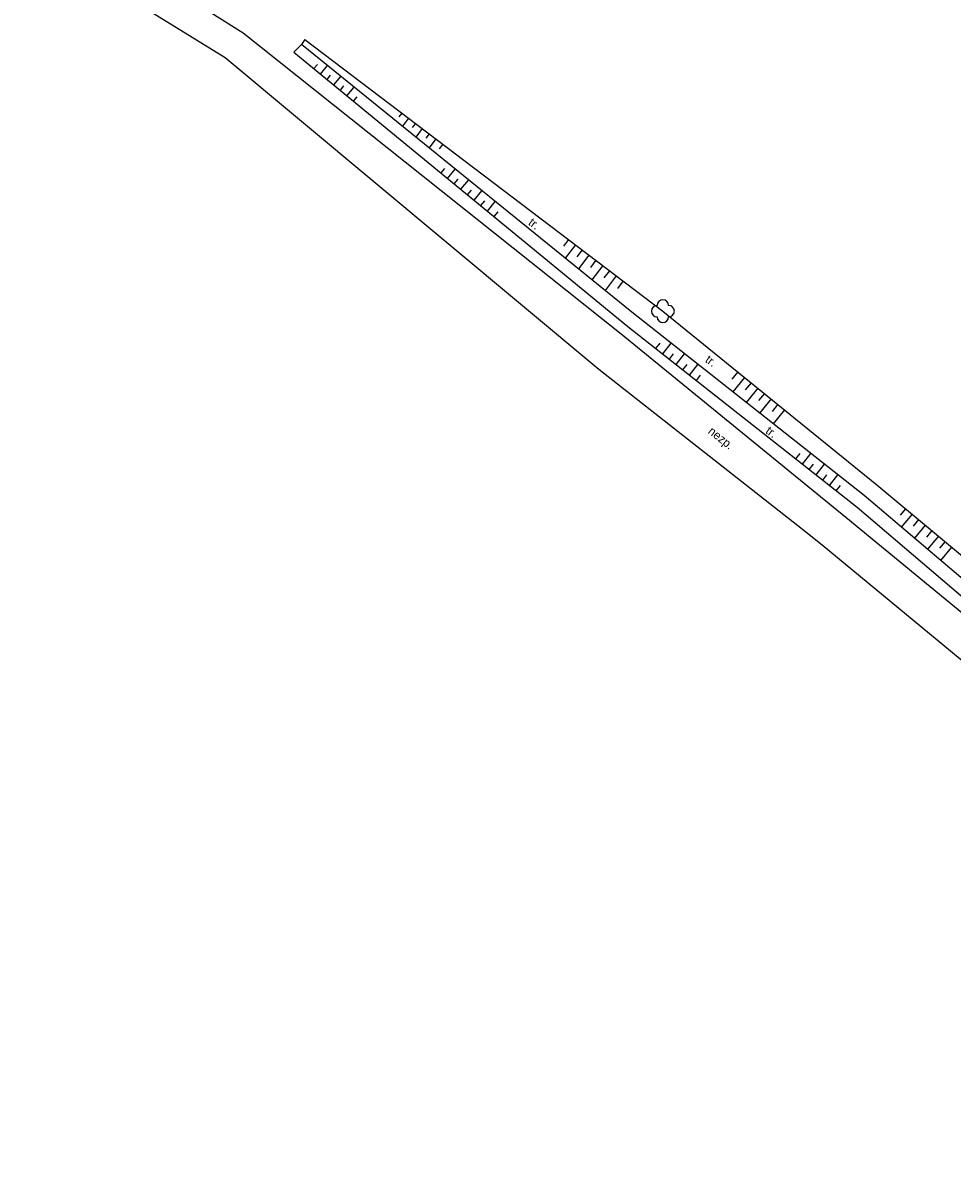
# Model space of a CAD drawing. Extents: x -794191 to -788944, y -1117087 to -1105044.
# Drawn here: x -790651 to -790569.7, y -1111584.6 to -1111484.1 of the extents above; entities that cross this region are included whole.
import ezdxf

# ---------------------------------------------------------------- set-up
doc = ezdxf.new("R2010")
doc.units = 0
for name, color, linetype in [('Komunikace', 7, 'Continuous'), ('Pomocné popisy', 7, 'Continuous'), ('Výškopis', 7, 'Continuous'), ('Zeleň', 7, 'Continuous')]:
    doc.layers.add(name, color=color, linetype=linetype)

msp = doc.modelspace()

# ---------------------------------------------------------------- linework, layer by layer
at = {"layer": 'Komunikace'}
for points in [[(-790598.66, -1111511.36), (-790631.75, -1111485.01), (-790649.98, -1111473.52)], [(-790651.03, -1111476.22), (-790633.34, -1111487.14), (-790600.64, -1111514.42)], [(-790497.67, -1111582.09), (-790513.33, -1111576.05), (-790526.81, -1111568.71), (-790554.73, -1111547.33), (-790579.02, -1111527.39), (-790598.66, -1111511.36)], [(-790600.64, -1111514.42), (-790582.8, -1111528.41), (-790581.09, -1111529.79), (-790556.75, -1111549.88), (-790528.31, -1111571.02), (-790514.28, -1111578.6), (-790498.68, -1111584.65)]]:
    msp.add_lwpolyline(points, dxfattribs=at)
at = {"layer": 'Výškopis'}
for p, q in [((-790626.36, -1111485.58), (-790626.66, -1111486)), ((-790626.36, -1111485.58), (-790595.02, -1111509.34)), ((-790626.66, -1111486), (-790627.32, -1111486.68)), ((-790627.32, -1111486.68), (-790598.08, -1111510.68)), ((-790597.73, -1111509.44), (-790626.66, -1111486)), ((-790625.57, -1111488.12), (-790625.26, -1111487.75)), ((-790624.99, -1111488.6), (-790624.37, -1111487.85)), ((-790624.41, -1111489.07), (-790624.1, -1111488.7)), ((-790623.83, -1111489.55), (-790623.21, -1111488.8)), ((-790623.25, -1111490.02), (-790622.94, -1111489.64)), ((-790622.67, -1111490.5), (-790622.04, -1111489.74)), ((-790622.09, -1111490.97), (-790621.77, -1111490.59)), ((-790617.88, -1111492.01), (-790618.14, -1111492.35)), ((-790617.28, -1111492.46), (-790617.82, -1111493.16)), ((-790616.68, -1111492.91), (-790616.96, -1111493.28)), ((-790616.09, -1111493.37), (-790616.65, -1111494.11)), ((-790615.49, -1111493.82), (-790615.78, -1111494.2)), ((-790614.89, -1111494.27), (-790615.48, -1111495.05)), ((-790614.29, -1111494.73), (-790614.6, -1111495.13)), ((-790614.44, -1111497.25), (-790614.1, -1111496.85)), ((-790613.86, -1111497.73), (-790613.19, -1111496.92)), ((-790613.28, -1111498.21), (-790612.94, -1111497.8)), ((-790612.7, -1111498.68), (-790612.02, -1111497.86)), ((-790612.12, -1111499.16), (-790611.78, -1111498.75)), ((-790611.54, -1111499.63), (-790610.86, -1111498.8)), ((-790610.96, -1111500.11), (-790610.61, -1111499.69)), ((-790610.38, -1111500.59), (-790609.69, -1111499.75)), ((-790609.8, -1111501.06), (-790609.45, -1111500.64)), ((-790603.28, -1111503.08), (-790603.72, -1111503.65)), ((-790602.68, -1111503.53), (-790603.57, -1111504.7)), ((-790602.09, -1111503.98), (-790602.54, -1111504.58)), ((-790601.49, -1111504.44), (-790602.41, -1111505.65)), ((-790600.89, -1111504.89), (-790601.36, -1111505.51)), ((-790600.29, -1111505.34), (-790601.24, -1111506.59)), ((-790599.69, -1111505.8), (-790600.18, -1111506.43)), ((-790599.1, -1111506.25), (-790600.08, -1111507.54)), ((-790598.5, -1111506.7), (-790599, -1111507.36)), ((-790595.63, -1111512.61), (-790595.26, -1111512.15)), ((-790595.04, -1111513.08), (-790594.3, -1111512.14)), ((-790594.45, -1111513.54), (-790594.08, -1111513.08)), ((-790593.86, -1111514.01), (-790593.12, -1111513.07)), ((-790593.27, -1111514.47), (-790592.9, -1111514)), ((-790592.68, -1111514.93), (-790591.95, -1111514)), ((-790592.09, -1111515.4), (-790591.73, -1111514.93)), ((-790588.47, -1111514.66), (-790588.98, -1111515.3)), ((-790587.88, -1111515.13), (-790588.91, -1111516.4)), ((-790587.3, -1111515.6), (-790587.81, -1111516.23)), ((-790586.72, -1111516.08), (-790587.74, -1111517.33)), ((-790586.14, -1111516.55), (-790586.64, -1111517.17)), ((-790585.55, -1111517.02), (-790586.56, -1111518.26)), ((-790584.97, -1111517.49), (-790585.47, -1111518.11)), ((-790584.39, -1111517.97), (-790585.38, -1111519.19)), ((-790583.39, -1111522.26), (-790583.02, -1111521.8)), ((-790582.8, -1111522.72), (-790582.07, -1111521.8)), ((-790582.21, -1111523.19), (-790581.84, -1111522.73)), ((-790581.62, -1111523.65), (-790580.89, -1111522.73)), ((-790581.03, -1111524.12), (-790580.67, -1111523.66)), ((-790580.44, -1111524.58), (-790579.72, -1111523.66)), ((-790579.85, -1111525.05), (-790579.49, -1111524.58)), ((-790573.79, -1111526.62), (-790574.26, -1111527.18)), ((-790573.21, -1111527.1), (-790574.16, -1111528.23)), ((-790572.64, -1111527.58), (-790573.11, -1111528.15)), ((-790572.06, -1111528.06), (-790573.01, -1111529.2)), ((-790571.48, -1111528.54), (-790571.96, -1111529.11)), ((-790570.91, -1111529.02), (-790571.87, -1111530.17)), ((-790570.33, -1111529.5), (-790570.81, -1111530.08)), ((-790569.76, -1111529.98), (-790570.72, -1111531.14))]:
    msp.add_line(p, q, dxfattribs=at)
for points in [[(-790526.37, -1111565.9), (-790553.18, -1111546), (-790577.41, -1111525.48), (-790597.73, -1111509.44)], [(-790595.02, -1111509.34), (-790576.29, -1111524.54), (-790551.06, -1111545.53), (-790526.6, -1111562.62)], [(-790598.08, -1111510.68), (-790578.02, -1111526.49), (-790554.14, -1111546.8), (-790526.16, -1111567.65)]]:
    msp.add_lwpolyline(points, dxfattribs=at)
at = {"layer": 'Zeleň'}
msp.add_circle((-790595.02, -1111509.34), 0.0005, dxfattribs=at)
for centre, start, end in [((-790595.52, -1111509.34), 89.99999, 269.99999), ((-790595.02, -1111508.84), 0, 179.99999), ((-790594.52, -1111509.34), 270, 89.99999), ((-790595.02, -1111509.84), 179.99999, 359.99999)]:
    msp.add_arc(centre, 0.5, start, end, dxfattribs=at)

# ---------------------------------------------------------------- texts
at = {"layer": 'Pomocné popisy'}
for s, rotation, p in [('tr.', 323.45657, (-790606.86, -1111501.73)), ('tr.', 325.46918, (-790591.39, -1111513.75)), ('nezp.', 321.69288, (-790591.13, -1111519.97)), ('tr.', 324.33287, (-790586.1, -1111519.96))]:
    msp.add_text(s, height=0.75, rotation=rotation, dxfattribs=at).set_placement(p)

doc.saveas('drawing.dxf')
